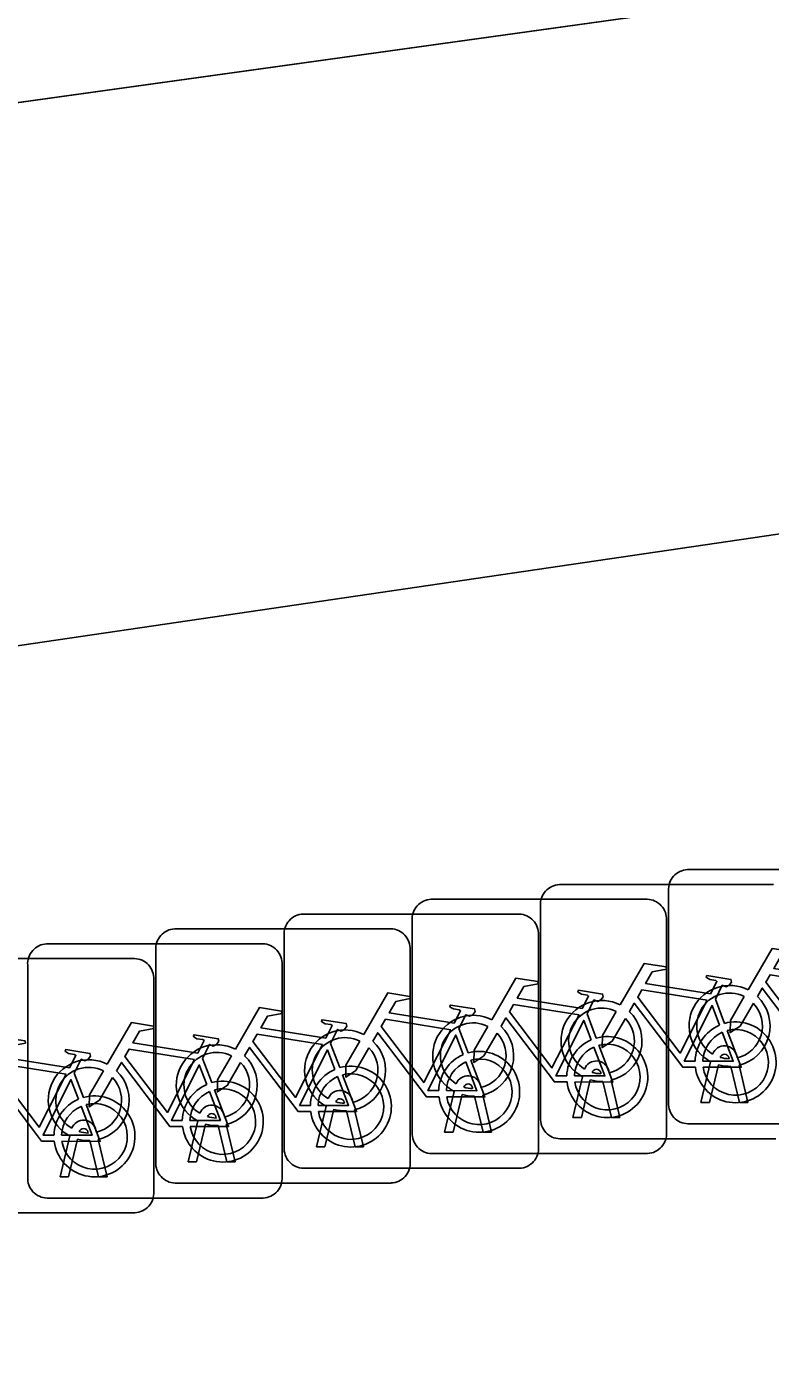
# Model space of a CAD drawing. Extents: x 162184 to 163154, y 385507 to 386516.
# Drawn here: x 162771.9 to 162774.83, y 386430.24 to 386435.48 of the extents above; entities that cross this region are included whole.
import ezdxf

# ---------------------------------------------------------------- set-up
doc = ezdxf.new("R2010")
doc.units = 0
for name, color, linetype in [('IMGEO_Berm_groen', 7, 'Continuous'), ('IMGEO_Erf', 7, 'Continuous'), ('IMGEO_Fietsenrek', 7, 'Continuous'), ('IMGEO_Voetpad_open', 7, 'Continuous')]:
    doc.layers.add(name, color=color, linetype=linetype)

msp = doc.modelspace()

# ---------------------------------------------------------------- linework, layer by layer
at = {"layer": 'IMGEO_Berm_groen'}
msp.add_lwpolyline([(162750.174, 386435.792), (162750.557, 386432.581), (162763.541, 386434.021), (162783.511, 386436.802)], dxfattribs=at)
at = {"layer": 'IMGEO_Erf'}
msp.add_lwpolyline([(163002.712, 386467.501), (163001.756, 386467.842), (162999.262, 386468.477), (162997.489, 386468.786), (162995.824, 386469.032), (162993.927, 386469.309), (162992.151, 386469.571), (162989.841, 386469.185), (162937.766, 386460.481), (162934.477, 386459.931), (162894.907, 386453.027), (162819.461, 386440.236), (162799.345, 386437.091), (162771.737, 386433.026), (162747.295, 386430.111), (162736.141, 386429.087), (162728.219, 386428.267), (162728.615, 386423.374), (162731.201, 386390.943), (162756.092, 386378.524)], dxfattribs=at)
at = {"layer": 'IMGEO_Fietsenrek'}
for p, q in [((162774.4999, 386432.1665), (162775.3408, 386432.1665)), ((162775.3408, 386432.1665), (162774.4999, 386432.1665)), ((162773.9969, 386432.1075), (162774.8378, 386432.1075)), ((162774.8378, 386432.1075), (162773.9969, 386432.1075)), ((162774.4255, 386431.2419), (162774.4255, 386432.0828)), ((162774.4255, 386432.0828), (162774.4255, 386431.2419)), ((162773.4929, 386432.0495), (162774.3338, 386432.0495)), ((162774.3338, 386432.0495), (162773.4929, 386432.0495)), ((162773.9225, 386431.1829), (162773.9225, 386432.0238)), ((162773.9225, 386432.0238), (162773.9225, 386431.1829)), ((162772.9899, 386431.9915), (162773.8308, 386431.9915)), ((162773.8308, 386431.9915), (162772.9899, 386431.9915)), ((162773.4185, 386431.1249), (162773.4185, 386431.9658)), ((162773.4185, 386431.9658), (162773.4185, 386431.1249)), ((162774.4175, 386431.9751), (162774.4175, 386431.1342)), ((162774.4175, 386431.1342), (162774.4175, 386431.9751)), ((162772.4859, 386431.9335), (162773.3268, 386431.9335)), ((162773.3268, 386431.9335), (162772.4859, 386431.9335)), ((162772.9155, 386431.0669), (162772.9155, 386431.9078)), ((162772.9155, 386431.9078), (162772.9155, 386431.0669)), ((162773.9145, 386431.9171), (162773.9145, 386431.0762)), ((162773.9145, 386431.0762), (162773.9145, 386431.9171)), ((162771.9829, 386431.8745), (162772.8238, 386431.8745)), ((162772.8238, 386431.8745), (162771.9829, 386431.8745)), ((162772.4115, 386431.0089), (162772.4115, 386431.8498)), ((162772.4115, 386431.8498), (162772.4115, 386431.0089)), ((162773.4105, 386431.8591), (162773.4105, 386431.0182)), ((162773.4105, 386431.0182), (162773.4105, 386431.8591)), ((162771.4789, 386431.8165), (162772.3198, 386431.8165)), ((162772.3198, 386431.8165), (162771.4789, 386431.8165)), ((162772.9075, 386431.8001), (162772.9075, 386430.9592)), ((162772.9075, 386430.9592), (162772.9075, 386431.8001)), ((162771.9085, 386430.9499), (162771.9085, 386431.7908)), ((162771.9085, 386431.7908), (162771.9085, 386430.9499)), ((162772.4035, 386431.7421), (162772.4035, 386430.9012)), ((162772.4035, 386430.9012), (162772.4035, 386431.7421)), ((162774.6092, 386431.6572), (162774.6455, 386431.562)), ((162774.1052, 386431.5992), (162774.1415, 386431.504)), ((162773.6022, 386431.5412), (162773.6385, 386431.446)), ((162773.0982, 386431.4832), (162773.1345, 386431.388)), ((162774.6936, 386431.4344), (162774.6954, 386431.4265)), ((162772.5952, 386431.4242), (162772.6315, 386431.329)), ((162774.5525, 386431.2513), (162774.5908, 386431.4113)), ((162774.6212, 386431.3991), (162774.5859, 386431.2513)), ((162774.6629, 386431.4229), (162774.6619, 386431.4272)), ((162774.704, 386431.2513), (162774.6701, 386431.393)), ((162774.7024, 386431.3973), (162774.7374, 386431.2513)), ((162772.0912, 386431.3662), (162772.1275, 386431.271)), ((162774.0495, 386431.1923), (162774.0878, 386431.3523)), ((162774.1182, 386431.3401), (162774.0829, 386431.1923)), ((162774.1599, 386431.3639), (162774.1589, 386431.3682)), ((162774.201, 386431.1923), (162774.1671, 386431.334)), ((162774.1906, 386431.3754), (162774.1924, 386431.3675)), ((162774.1994, 386431.3383), (162774.2344, 386431.1923)), ((162773.5455, 386431.1343), (162773.5838, 386431.2943)), ((162773.6142, 386431.2821), (162773.5789, 386431.1343)), ((162773.6559, 386431.3059), (162773.6549, 386431.3102)), ((162773.697, 386431.1343), (162773.6631, 386431.276)), ((162773.6866, 386431.3174), (162773.6884, 386431.3095)), ((162773.6954, 386431.2803), (162773.7304, 386431.1343)), ((162773.0425, 386431.0763), (162773.0808, 386431.2363)), ((162773.1112, 386431.2241), (162773.0759, 386431.0763)), ((162773.1529, 386431.2479), (162773.1519, 386431.2522)), ((162773.1836, 386431.2594), (162773.1854, 386431.2515)), ((162773.1924, 386431.2223), (162773.2274, 386431.0763)), ((162774.5859, 386431.2513), (162774.5525, 386431.2513)), ((162774.7374, 386431.2513), (162774.704, 386431.2513)), ((162772.5385, 386431.0183), (162772.5768, 386431.1783)), ((162772.6072, 386431.1661), (162772.5719, 386431.0183)), ((162772.6489, 386431.1899), (162772.6479, 386431.1942)), ((162772.6796, 386431.2014), (162772.6814, 386431.1935)), ((162773.194, 386431.0763), (162773.1601, 386431.218)), ((162774.0829, 386431.1923), (162774.0495, 386431.1923)), ((162774.2344, 386431.1923), (162774.201, 386431.1923)), ((162775.3501, 386431.1675), (162774.5092, 386431.1675)), ((162774.5092, 386431.1675), (162775.3501, 386431.1675)), ((162772.0355, 386430.9593), (162772.0738, 386431.1193)), ((162772.1459, 386431.1309), (162772.1449, 386431.1352)), ((162772.1766, 386431.1424), (162772.1784, 386431.1345)), ((162772.69, 386431.0183), (162772.6561, 386431.16)), ((162772.6884, 386431.1643), (162772.7234, 386431.0183)), ((162773.5789, 386431.1343), (162773.5455, 386431.1343)), ((162773.7304, 386431.1343), (162773.697, 386431.1343)), ((162772.1042, 386431.1071), (162772.0689, 386430.9593)), ((162772.187, 386430.9593), (162772.1531, 386431.101)), ((162772.1854, 386431.1053), (162772.2204, 386430.9593)), ((162773.0759, 386431.0763), (162773.0425, 386431.0763)), ((162773.2274, 386431.0763), (162773.194, 386431.0763)), ((162774.8471, 386431.1085), (162774.0062, 386431.1085)), ((162774.0062, 386431.1085), (162774.8471, 386431.1085)), ((162772.5719, 386431.0183), (162772.5385, 386431.0183)), ((162772.7234, 386431.0183), (162772.69, 386431.0183)), ((162774.3431, 386431.0505), (162773.5022, 386431.0505)), ((162773.5022, 386431.0505), (162774.3431, 386431.0505)), ((162772.0689, 386430.9593), (162772.0355, 386430.9593)), ((162772.2204, 386430.9593), (162772.187, 386430.9593)), ((162773.8401, 386430.9925), (162772.9992, 386430.9925)), ((162772.9992, 386430.9925), (162773.8401, 386430.9925)), ((162773.3361, 386430.9345), (162772.4952, 386430.9345)), ((162772.4952, 386430.9345), (162773.3361, 386430.9345)), ((162772.8331, 386430.8755), (162771.9922, 386430.8755)), ((162771.9922, 386430.8755), (162772.8331, 386430.8755)), ((162772.3291, 386430.8175), (162771.4882, 386430.8175)), ((162771.4882, 386430.8175), (162772.3291, 386430.8175))]:
    msp.add_line(p, q, dxfattribs=at)
for points in [[(162774.7381, 386431.6932), (162774.8328, 386431.8567), (162774.919, 386431.8429), (162774.9207, 386431.8342), (162774.8646, 386431.8233), (162774.8384, 386431.778), (162775.0936, 386431.7372)], [(162774.2351, 386431.6342), (162774.3298, 386431.7977), (162774.416, 386431.7839), (162774.4177, 386431.7752), (162774.3616, 386431.7643), (162774.3354, 386431.719), (162774.5906, 386431.6782)], [(162774.5906, 386431.6782), (162774.6156, 386431.727), (162774.6105, 386431.731), (162774.5873, 386431.7347), (162774.5746, 386431.7422), (162774.5736, 386431.7453), (162774.5758, 386431.7499), (162774.6706, 386431.7348), (162774.6729, 386431.7245), (162774.6635, 386431.7121), (162774.6511, 386431.7057), (162774.6366, 386431.7119), (162774.6092, 386431.6572)], [(162775.0807, 386431.712), (162774.8239, 386431.753), (162774.8072, 386431.7242), (162774.9742, 386431.5039), (162775.0807, 386431.712)], [(162773.7311, 386431.5762), (162773.8258, 386431.7397), (162773.912, 386431.7259), (162773.9137, 386431.7172), (162773.8576, 386431.7063), (162773.8314, 386431.661), (162774.0866, 386431.6202)], [(162774.0866, 386431.6202), (162774.1116, 386431.669), (162774.1065, 386431.673), (162774.0833, 386431.6767), (162774.0706, 386431.6842), (162774.0696, 386431.6873), (162774.0718, 386431.6919), (162774.1666, 386431.6768), (162774.1689, 386431.6665), (162774.1595, 386431.6541), (162774.1471, 386431.6477), (162774.1326, 386431.6539), (162774.1052, 386431.5992)], [(162774.5777, 386431.653), (162774.3209, 386431.694), (162774.3042, 386431.6652), (162774.4712, 386431.4449), (162774.5777, 386431.653)], [(162775.0338, 386431.4485), (162774.9841, 386431.4486), (162774.7934, 386431.7003), (162774.7744, 386431.6675)], [(162773.2281, 386431.5182), (162773.3228, 386431.6817), (162773.409, 386431.6679), (162773.4107, 386431.6592), (162773.3546, 386431.6483), (162773.3284, 386431.603), (162773.5836, 386431.5622)], [(162774.5308, 386431.3895), (162774.4811, 386431.3896), (162774.2904, 386431.6413), (162774.2714, 386431.6085)], [(162774.7588, 386431.6407), (162774.7072, 386431.5515), (162774.6673, 386431.5255), (162774.6685, 386431.573), (162774.723, 386431.6672)], [(162772.7241, 386431.4602), (162772.8188, 386431.6237), (162772.905, 386431.6099), (162772.9067, 386431.6012), (162772.8506, 386431.5903), (162772.8244, 386431.545), (162773.0796, 386431.5042)], [(162773.5836, 386431.5622), (162773.6086, 386431.611), (162773.6035, 386431.615), (162773.5803, 386431.6187), (162773.5676, 386431.6262), (162773.5666, 386431.6293), (162773.5688, 386431.6339), (162773.6636, 386431.6188), (162773.6659, 386431.6085), (162773.6565, 386431.5961), (162773.6441, 386431.5897), (162773.6296, 386431.5959), (162773.6022, 386431.5412)], [(162774.0737, 386431.595), (162773.8169, 386431.636), (162773.8002, 386431.6072), (162773.9672, 386431.3869), (162774.0737, 386431.595)], [(162774.2558, 386431.5817), (162774.2042, 386431.4925), (162774.1643, 386431.4665), (162774.1655, 386431.514), (162774.22, 386431.6082)], [(162774.6257, 386431.555), (162774.5964, 386431.6318), (162774.487, 386431.4137), (162774.5297, 386431.4136)], [(162772.2211, 386431.4012), (162772.3158, 386431.5647), (162772.402, 386431.5509), (162772.4037, 386431.5422), (162772.3476, 386431.5313), (162772.3214, 386431.486), (162772.5766, 386431.4452)], [(162773.0796, 386431.5042), (162773.1046, 386431.553), (162773.0995, 386431.557), (162773.0763, 386431.5607), (162773.0636, 386431.5682), (162773.0626, 386431.5713), (162773.0648, 386431.5759), (162773.1596, 386431.5608), (162773.1619, 386431.5505), (162773.1525, 386431.5381), (162773.1401, 386431.5317), (162773.1256, 386431.5379), (162773.0982, 386431.4832)], [(162773.5707, 386431.537), (162773.3139, 386431.578), (162773.2972, 386431.5492), (162773.4642, 386431.3289), (162773.5707, 386431.537)], [(162773.7518, 386431.5237), (162773.7002, 386431.4345), (162773.6603, 386431.4085), (162773.6615, 386431.456), (162773.716, 386431.5502)], [(162774.0268, 386431.3315), (162773.9771, 386431.3316), (162773.7864, 386431.5833), (162773.7674, 386431.5505)], [(162774.1217, 386431.497), (162774.0924, 386431.5738), (162773.983, 386431.3557), (162774.0257, 386431.3556)], [(162774.6562, 386431.5338), (162774.7112, 386431.3892), (162774.5611, 386431.3895)], [(162771.7171, 386431.3432), (162771.8118, 386431.5067), (162771.898, 386431.4929), (162771.8997, 386431.4842), (162771.8436, 386431.4733), (162771.8174, 386431.428), (162772.0726, 386431.3872)], [(162772.5766, 386431.4452), (162772.6016, 386431.494), (162772.5965, 386431.498), (162772.5733, 386431.5017), (162772.5606, 386431.5092), (162772.5596, 386431.5123), (162772.5618, 386431.5169), (162772.6566, 386431.5018), (162772.6589, 386431.4915), (162772.6495, 386431.4791), (162772.6371, 386431.4727), (162772.6226, 386431.4789), (162772.5952, 386431.4242)], [(162773.0667, 386431.479), (162772.8099, 386431.52), (162772.7932, 386431.4912), (162772.9602, 386431.2709), (162773.0667, 386431.479)], [(162773.2488, 386431.4657), (162773.1972, 386431.3765), (162773.1573, 386431.3505), (162773.1585, 386431.398), (162773.213, 386431.4922)], [(162773.5238, 386431.2735), (162773.4741, 386431.2736), (162773.2834, 386431.5253), (162773.2644, 386431.4925)], [(162773.6187, 386431.439), (162773.5894, 386431.5158), (162773.48, 386431.2977), (162773.5227, 386431.2976)], [(162774.5597, 386431.4135), (162774.6796, 386431.4133), (162774.6364, 386431.5269)], [(162772.0726, 386431.3872), (162772.0976, 386431.436), (162772.0925, 386431.44), (162772.0693, 386431.4437), (162772.0566, 386431.4512), (162772.0556, 386431.4543), (162772.0578, 386431.4589), (162772.1526, 386431.4438), (162772.1549, 386431.4335), (162772.1455, 386431.4211), (162772.1331, 386431.4147), (162772.1186, 386431.4209), (162772.0912, 386431.3662)], [(162772.5637, 386431.42), (162772.3069, 386431.461), (162772.2902, 386431.4322), (162772.4572, 386431.2119), (162772.5637, 386431.42)], [(162772.7448, 386431.4077), (162772.6932, 386431.3185), (162772.6533, 386431.2925), (162772.6545, 386431.34), (162772.709, 386431.4342)], [(162773.0198, 386431.2155), (162772.9701, 386431.2156), (162772.7794, 386431.4673), (162772.7604, 386431.4345)], [(162773.1147, 386431.381), (162773.0854, 386431.4578), (162772.976, 386431.2397), (162773.0187, 386431.2396)], [(162774.0557, 386431.3555), (162774.1756, 386431.3553), (162774.1324, 386431.4689)], [(162774.1522, 386431.4758), (162774.2072, 386431.3312), (162774.0571, 386431.3315)], [(162772.0597, 386431.362), (162771.8029, 386431.403), (162771.7862, 386431.3742), (162771.9532, 386431.1539), (162772.0597, 386431.362)], [(162772.5168, 386431.1565), (162772.4671, 386431.1566), (162772.2764, 386431.4083), (162772.2574, 386431.3755)], [(162772.6117, 386431.322), (162772.5824, 386431.3988), (162772.473, 386431.1807), (162772.5157, 386431.1806)], [(162773.5527, 386431.2975), (162773.6726, 386431.2973), (162773.6294, 386431.4109)], [(162773.6492, 386431.4178), (162773.7042, 386431.2732), (162773.5541, 386431.2735)], [(162772.0128, 386431.0985), (162771.9631, 386431.0986), (162771.7724, 386431.3503), (162771.7534, 386431.3175)], [(162772.1077, 386431.264), (162772.0784, 386431.3408), (162771.969, 386431.1227), (162772.0117, 386431.1226)], [(162772.2418, 386431.3487), (162772.1902, 386431.2595), (162772.1503, 386431.2335), (162772.1515, 386431.281), (162772.206, 386431.3752)], [(162773.0487, 386431.2395), (162773.1686, 386431.2393), (162773.1254, 386431.3529)], [(162773.1452, 386431.3598), (162773.2002, 386431.2152), (162773.0501, 386431.2155)], [(162772.5457, 386431.1805), (162772.6656, 386431.1803), (162772.6224, 386431.2939)], [(162772.6422, 386431.3008), (162772.6972, 386431.1562), (162772.5471, 386431.1565)], [(162772.0417, 386431.1225), (162772.1616, 386431.1223), (162772.1184, 386431.2359)], [(162772.1382, 386431.2428), (162772.1932, 386431.0982), (162772.0431, 386431.0985)]]:
    msp.add_lwpolyline(points, dxfattribs=at)
for centre, radius, start, end in [((162774.5032, 386432.0886), 0.0779, 92.4484, 184.2845), ((162774.5032, 386432.0886), 0.0779, 92.4484, 184.2845), ((162774.0002, 386432.0296), 0.0779, 92.4484, 184.2845), ((162774.0002, 386432.0296), 0.0779, 92.4484, 184.2845), ((162773.4962, 386431.9716), 0.0779, 92.4484, 184.2845), ((162773.4962, 386431.9716), 0.0779, 92.4484, 184.2845), ((162774.3396, 386431.9718), 0.0779, 2.4484, 94.2845), ((162774.3396, 386431.9718), 0.0779, 2.4484, 94.2845), ((162772.9932, 386431.9136), 0.0779, 92.4484, 184.2845), ((162772.9932, 386431.9136), 0.0779, 92.4484, 184.2845), ((162773.8366, 386431.9138), 0.0779, 2.4484, 94.2845), ((162773.8366, 386431.9138), 0.0779, 2.4484, 94.2845), ((162772.4892, 386431.8556), 0.0779, 92.4484, 184.2845), ((162772.4892, 386431.8556), 0.0779, 92.4484, 184.2845), ((162773.3326, 386431.8558), 0.0779, 2.4484, 94.2845), ((162773.3326, 386431.8558), 0.0779, 2.4484, 94.2845), ((162771.9862, 386431.7966), 0.0779, 92.4484, 184.2845), ((162771.9862, 386431.7966), 0.0779, 92.4484, 184.2845), ((162772.8296, 386431.7968), 0.0779, 2.4484, 94.2845), ((162772.8296, 386431.7968), 0.0779, 2.4484, 94.2845), ((162772.3256, 386431.7388), 0.0779, 2.4484, 94.2845), ((162772.3256, 386431.7388), 0.0779, 2.4484, 94.2845), ((162774.6651, 386431.5519), 0.159, 62.6766, 242.1369), ((162774.1621, 386431.4929), 0.159, 62.6766, 242.1369), ((162774.6651, 386431.5519), 0.129, 63.3192, 238.903), ((162774.6651, 386431.5519), 0.129, 283.6043, 43.4302), ((162774.6651, 386431.5519), 0.159, 283.5766, 46.6042), ((162773.6581, 386431.4349), 0.159, 62.6766, 242.1369), ((162774.1621, 386431.4929), 0.129, 63.3192, 238.903), ((162774.1621, 386431.4929), 0.159, 283.5766, 46.6042), ((162773.1551, 386431.3769), 0.159, 62.6766, 242.1369), ((162773.6581, 386431.4349), 0.129, 63.3192, 238.903), ((162773.6581, 386431.4349), 0.159, 283.5766, 46.6042), ((162774.1621, 386431.4929), 0.129, 283.6043, 43.4302), ((162774.6887, 386431.4089), 0.159, 113.3408, 178.3217), ((162774.6887, 386431.4089), 0.159, 187.0065, 105.7708), ((162774.6887, 386431.4089), 0.129, 188.6715, 104.5883), ((162773.1551, 386431.3769), 0.129, 63.3192, 238.903), ((162773.1551, 386431.3769), 0.159, 283.5766, 46.6042), ((162773.6581, 386431.4349), 0.129, 283.6043, 43.4302), ((162774.1847, 386431.3509), 0.159, 113.3408, 178.3217), ((162774.1847, 386431.3509), 0.159, 187.0065, 105.7708), ((162774.6887, 386431.4089), 0.129, 113.923, 177.9556), ((162772.6511, 386431.3189), 0.159, 62.6766, 242.1369), ((162772.6511, 386431.3189), 0.129, 63.3192, 238.903), ((162772.6511, 386431.3189), 0.159, 283.5766, 46.6042), ((162773.1551, 386431.3769), 0.129, 283.6043, 43.4302), ((162773.6817, 386431.2929), 0.159, 113.3408, 178.3217), ((162773.6817, 386431.2929), 0.159, 187.0065, 105.7708), ((162774.1847, 386431.3509), 0.129, 113.923, 177.9556), ((162774.1847, 386431.3509), 0.129, 188.6715, 104.5883), ((162774.6449, 386431.4233), 0.0499, 12.8025, 158.6934), ((162774.6449, 386431.4233), 0.0174, 12.8025, 163.4502), ((162774.6651, 386431.5519), 0.129, 253.415, 269.0204), ((162772.1481, 386431.2599), 0.159, 62.6766, 242.1369), ((162772.1481, 386431.2599), 0.129, 63.3192, 238.903), ((162772.1481, 386431.2599), 0.159, 283.5766, 46.6042), ((162772.6511, 386431.3189), 0.129, 283.6043, 43.4302), ((162773.1777, 386431.2349), 0.159, 113.3408, 178.3217), ((162773.1777, 386431.2349), 0.159, 187.0065, 105.7708), ((162773.6817, 386431.2929), 0.129, 113.923, 177.9556), ((162773.6817, 386431.2929), 0.129, 188.6715, 104.5883), ((162774.1419, 386431.3643), 0.0499, 12.8025, 158.6934), ((162774.1419, 386431.3643), 0.0174, 12.8025, 163.4502), ((162774.6651, 386431.5519), 0.159, 253.9967, 271.7867), ((162772.1481, 386431.2599), 0.129, 283.6043, 43.4302), ((162772.6747, 386431.1759), 0.159, 187.0065, 105.7708), ((162773.1777, 386431.2349), 0.129, 113.923, 177.9556), ((162773.1777, 386431.2349), 0.129, 188.6715, 104.5883), ((162773.6379, 386431.3063), 0.0499, 12.8025, 158.6934), ((162773.6379, 386431.3063), 0.0174, 12.8025, 163.4502), ((162774.1621, 386431.4929), 0.159, 253.9967, 271.7867), ((162774.1621, 386431.4929), 0.129, 253.415, 269.0204), ((162772.1707, 386431.1179), 0.159, 187.0065, 105.7708), ((162772.6747, 386431.1759), 0.159, 113.3408, 178.3217), ((162772.6747, 386431.1759), 0.129, 113.923, 177.9556), ((162772.6747, 386431.1759), 0.129, 188.6715, 104.5883), ((162773.1349, 386431.2483), 0.0499, 12.8025, 158.6934), ((162773.6581, 386431.4349), 0.159, 253.9967, 271.7867), ((162773.6581, 386431.4349), 0.129, 253.415, 269.0204), ((162772.1707, 386431.1179), 0.159, 113.3408, 178.3217), ((162772.1707, 386431.1179), 0.129, 113.923, 177.9556), ((162772.1707, 386431.1179), 0.129, 188.6715, 104.5883), ((162772.6309, 386431.1903), 0.0499, 12.8025, 158.6934), ((162773.1551, 386431.3769), 0.159, 253.9967, 271.7867), ((162773.1349, 386431.2483), 0.0174, 12.8025, 163.4502), ((162773.1551, 386431.3769), 0.129, 253.415, 269.0204), ((162774.5034, 386431.2452), 0.0779, 182.4484, 274.2845), ((162774.5034, 386431.2452), 0.0779, 182.4484, 274.2845), ((162772.1279, 386431.1313), 0.0499, 12.8025, 158.6934), ((162772.6511, 386431.3189), 0.159, 253.9967, 271.7867), ((162772.6309, 386431.1903), 0.0174, 12.8025, 163.4502), ((162772.6511, 386431.3189), 0.129, 253.415, 269.0204), ((162774.0004, 386431.1862), 0.0779, 182.4484, 274.2845), ((162774.0004, 386431.1862), 0.0779, 182.4484, 274.2845), ((162772.1279, 386431.1313), 0.0174, 12.8025, 163.4502), ((162772.1481, 386431.2599), 0.129, 253.415, 269.0204), ((162773.4964, 386431.1282), 0.0779, 182.4484, 274.2845), ((162773.4964, 386431.1282), 0.0779, 182.4484, 274.2845), ((162774.3398, 386431.1284), 0.0779, 272.4484, 4.2845), ((162774.3398, 386431.1284), 0.0779, 272.4484, 4.2845), ((162772.1481, 386431.2599), 0.159, 253.9967, 271.7867), ((162772.9934, 386431.0702), 0.0779, 182.4484, 274.2845), ((162772.9934, 386431.0702), 0.0779, 182.4484, 274.2845), ((162773.8368, 386431.0704), 0.0779, 272.4484, 4.2845), ((162773.8368, 386431.0704), 0.0779, 272.4484, 4.2845), ((162772.4894, 386431.0122), 0.0779, 182.4484, 274.2845), ((162772.4894, 386431.0122), 0.0779, 182.4484, 274.2845), ((162773.3328, 386431.0124), 0.0779, 272.4484, 4.2845), ((162773.3328, 386431.0124), 0.0779, 272.4484, 4.2845), ((162772.8298, 386430.9534), 0.0779, 272.4484, 4.2845), ((162772.8298, 386430.9534), 0.0779, 272.4484, 4.2845), ((162771.9864, 386430.9532), 0.0779, 182.4484, 274.2845), ((162771.9864, 386430.9532), 0.0779, 182.4484, 274.2845), ((162772.3258, 386430.8954), 0.0779, 272.4484, 4.2845), ((162772.3258, 386430.8954), 0.0779, 272.4484, 4.2845)]:
    msp.add_arc(centre, radius, start, end, dxfattribs=at)
at = {"layer": 'IMGEO_Voetpad_open'}
msp.add_lwpolyline([(162894.907, 386453.027), (162934.477, 386459.931), (162937.766, 386460.481), (162937.49, 386462.555), (162824.18, 386443.141), (162804.037, 386439.845), (162788.912, 386437.554), (162786.723, 386437.249), (162783.511, 386436.802), (162763.541, 386434.021), (162750.557, 386432.581), (162748.72, 386432.378), (162743.447, 386431.793), (162735.818, 386431.083), (162728.054, 386430.27), (162728.219, 386428.267), (162736.141, 386429.087), (162747.295, 386430.111), (162771.737, 386433.026), (162799.345, 386437.091), (162819.461, 386440.236)], close=True, dxfattribs=at)

doc.saveas('drawing.dxf')
